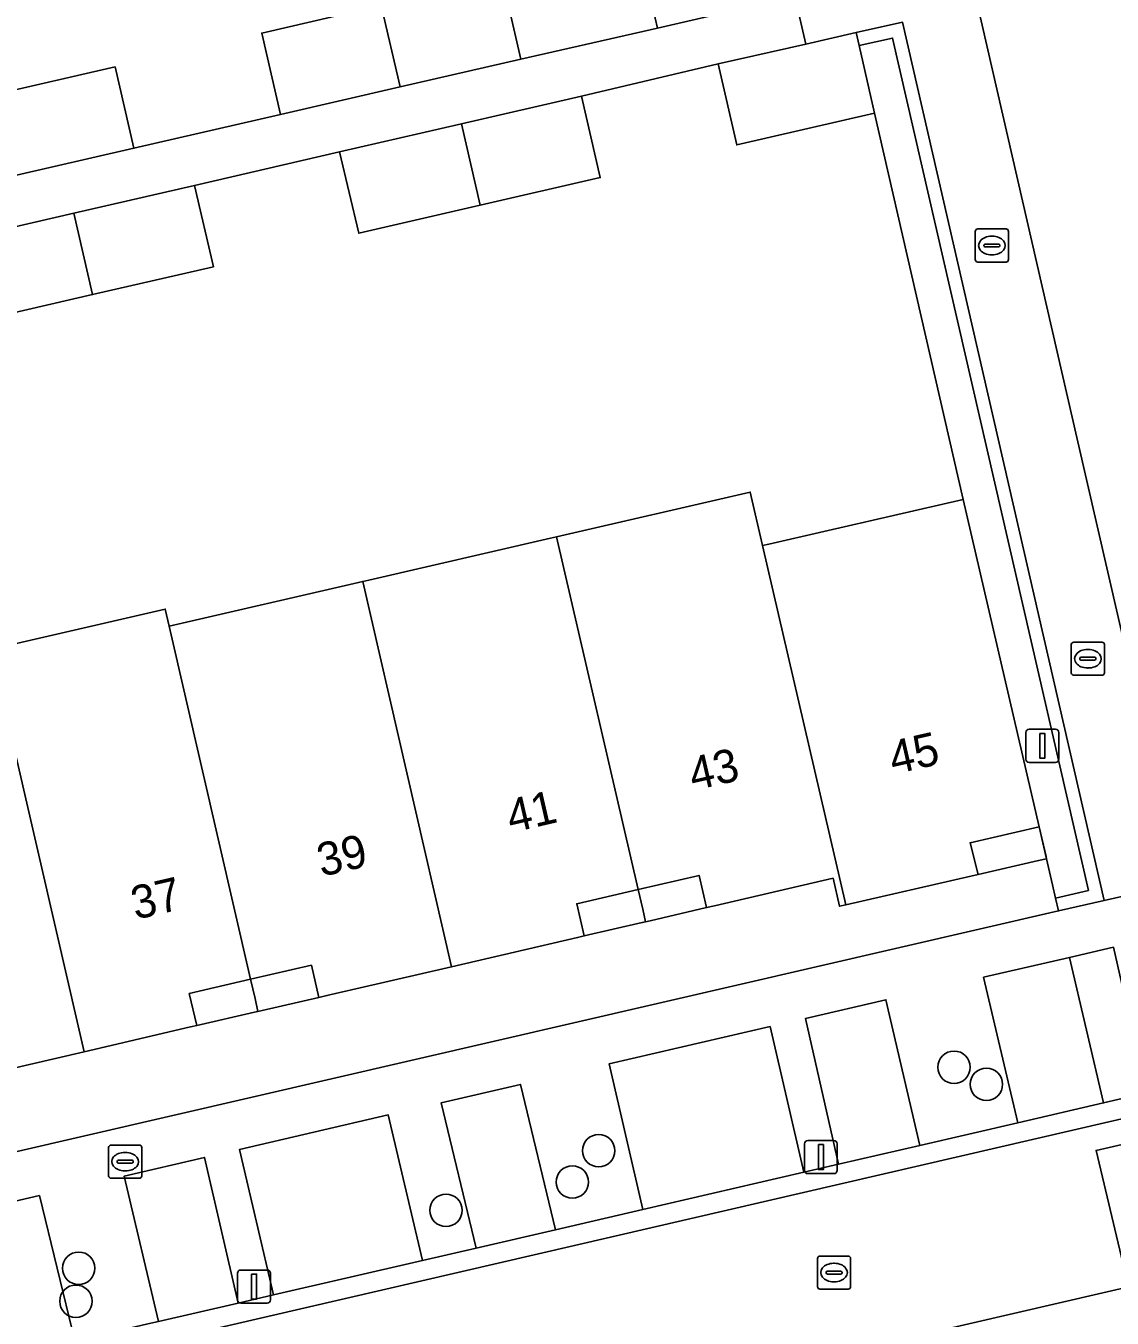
# Model space of a CAD drawing. Extents: x 156412 to 157779, y 382335 to 383768.
# Drawn here: x 156693.53 to 156726.3, y 383367.36 to 383406.35 of the extents above; entities that cross this region are included whole.
import ezdxf

# ---------------------------------------------------------------- set-up
doc = ezdxf.new("R2010")
doc.units = 0
for name, color, linetype in [('IMGEO_Boom', 7, 'Continuous'), ('IMGEO_Brandkraan', 7, 'Continuous'), ('IMGEO_Erf', 7, 'Continuous'), ('IMGEO_Groenvoorziening', 7, 'Continuous'), ('IMGEO_Kolk', 7, 'Continuous'), ('IMGEO_Lichtmast', 7, 'Continuous'), ('IMGEO_Muur', 7, 'Continuous'), ('IMGEO_Pand', 7, 'Continuous'), ('IMGEO_Pand_nummerreeks', 7, 'Continuous'), ('IMGEO_Pand_overbouw', 7, 'Continuous'), ('IMGEO_Parkeervlak_open', 7, 'Continuous'), ('IMGEO_Rijbaan_lokaal_gesloten', 7, 'Continuous'), ('IMGEO_Rijbaan_lokaal_open', 7, 'Continuous'), ('IMGEO_Rioolput', 7, 'Continuous'), ('IMGEO_Verkeerseiland_groen', 7, 'Continuous'), ('IMGEO_Voetpad_open', 7, 'Continuous')]:
    doc.layers.add(name, color=color, linetype=linetype)

msp = doc.modelspace()

# ---------------------------------------------------------------- linework, layer by layer
at = {"layer": 'IMGEO_Boom'}
for centre in [(156721.534, 383374.927), (156722.511, 383374.412), (156710.814, 383372.409), (156710.018, 383371.463), (156706.207, 383370.611), (156695.125, 383368.862), (156695.041, 383367.866)]:
    msp.add_circle(centre, 0.489, dxfattribs=at)
at = {"layer": 'IMGEO_Brandkraan'}
for p, q in [((156696.026, 383371.652), (156696.026, 383372.504)), ((156696.101, 383372.578), (156696.953, 383372.578)), ((156696.514, 383372.358), (156696.539, 383372.358)), ((156697.027, 383372.504), (156697.027, 383371.652)), ((156696.285, 383372.072), (156696.285, 383372.084)), ((156696.723, 383372.035), (156696.325, 383372.035)), ((156696.328, 383372.121), (156696.726, 383372.121)), ((156696.769, 383372.084), (156696.769, 383372.072)), ((156696.953, 383371.578), (156696.101, 383371.578)), ((156696.537, 383371.798), (156696.512, 383371.798))]:
    msp.add_line(p, q, dxfattribs=at)
for points in [[(156696.026, 383371.652), (156696.026, 383372.504)], [(156696.101, 383372.578), (156696.953, 383372.578)], [(156697.027, 383372.504), (156697.027, 383371.652)], [(156696.953, 383371.578), (156696.101, 383371.578)]]:
    msp.add_lwpolyline(points, dxfattribs=at)
for centre, radius, start, end in [((156696.103, 383372.502), 0.0765, 91.552, 178.448), ((156696.103, 383372.502), 0.0765, 91.552, 178.448), ((156696.951, 383372.502), 0.0765, 1.552, 88.448), ((156696.951, 383372.502), 0.0765, 1.552, 88.448), ((156696.325, 383372.081), 0.0403, 85.8775, 175.7526), ((156696.322, 383372.071), 0.0366, 178.938, 274.7102), ((156696.726, 383372.078), 0.043, 264.8664, 352.4533), ((156696.73, 383372.083), 0.0386, 1.7309, 96.639), ((156696.103, 383371.654), 0.0765, 181.552, 268.448), ((156696.103, 383371.654), 0.0765, 181.552, 268.448), ((156696.951, 383371.654), 0.0765, 271.552, 358.448), ((156696.951, 383371.654), 0.0765, 271.552, 358.448)]:
    msp.add_arc(centre, radius, start, end, dxfattribs=at)
for centre, major_axis, ratio, start_param, end_param in [((156696.513, 383372.078), (-0.387, 0.002), 0.722429, 4.712389, 7.853982), ((156696.538, 383372.078), (-0.39, 0.002), 0.717154, 1.570796, 4.712389)]:
    msp.add_ellipse(centre, major_axis=major_axis, ratio=ratio, start_param=start_param, end_param=end_param, dxfattribs=at)
at = {"layer": 'IMGEO_Erf'}
for points in [[(156707.897, 383407.799), (156708.463, 383405.343), (156712.586, 383406.282), (156712.026, 383408.701)], [(156722.238, 383406.983), (156725.239, 383393.93), (156728.332, 383380.474), (156800.159, 383397.035), (156799.67, 383399.178), (156799.494, 383399.95), (156799.269, 383400.938), (156797.223, 383400.452), (156797.447, 383399.478), (156797.219, 383399.425), (156793.47, 383398.561), (156793.281, 383398.517), (156793.067, 383399.34), (156790.033, 383398.652), (156789.851, 383398.611), (156789.63, 383399.587), (156787.77, 383399.156), (156785.935, 383398.731), (156786.158, 383397.756), (156785.955, 383397.71), (156782.559, 383396.934), (156780.346, 383406.624)], [(156692.549, 383404.265), (156696.223, 383405.111), (156696.789, 383402.655), (156701.213, 383403.674), (156700.647, 383406.129), (156704.255, 383406.96)], [(156692.491, 383387.541), (156697.735, 383388.75), (156697.853, 383388.238), (156703.694, 383389.584), (156703.879, 383389.627), (156709.359, 383390.892), (156709.544, 383390.935), (156715.384, 383392.281), (156715.758, 383390.666), (156715.942, 383390.708), (156717.604, 383391.091), (156721.812, 383392.06), (156719.134, 383403.714), (156714.979, 383402.757), (156714.417, 383405.198), (156710.292, 383404.225), (156710.858, 383401.77), (156707.236, 383400.935), (156703.572, 383400.091), (156702.996, 383402.543), (156698.623, 383401.535), (156699.189, 383399.081), (156695.545, 383398.241), (156692.195, 383397.469)], [(156656.476, 383363.885), (156724.689, 383379.642), (156724.599, 383380.031), (156724.508, 383380.429), (156724.326, 383381.217), (156724.102, 383382.18), (156722.02, 383381.702), (156722.262, 383380.743), (156722.045, 383380.693), (156718.266, 383379.825), (156718.081, 383379.782), (156717.884, 383380.629), (156714.305, 383379.798), (156714.067, 383379.743), (156713.841, 383380.717), (156712.001, 383380.29), (156710.15, 383379.861), (156710.376, 383378.887), (156710.175, 383378.84), (156706.375, 383377.96), (156702.611, 383377.088), (156702.372, 383377.033), (156702.147, 383378.005), (156700.312, 383377.58), (156698.462, 383377.151), (156698.687, 383376.188), (156698.493, 383376.143), (156695.289, 383375.395), (156692.112, 383374.654)]]:
    msp.add_lwpolyline(points, dxfattribs=at)
at = {"layer": 'IMGEO_Groenvoorziening'}
msp.add_lwpolyline([(156724.326, 383381.217), (156724.508, 383380.429), (156724.599, 383380.031), (156725.588, 383380.26), (156719.681, 383405.979), (156718.67, 383405.756), (156719.134, 383403.714), (156721.812, 383392.06), (156724.102, 383382.18)], close=True, dxfattribs=at)
at = {"layer": 'IMGEO_Kolk'}
for p, q in [((156722.176, 383399.295), (156722.176, 383400.147)), ((156722.251, 383400.221), (156723.103, 383400.221)), ((156722.664, 383400.001), (156722.689, 383400.001)), ((156723.177, 383400.147), (156723.177, 383399.295)), ((156722.435, 383399.715), (156722.435, 383399.727)), ((156722.873, 383399.678), (156722.475, 383399.678)), ((156722.478, 383399.764), (156722.876, 383399.764)), ((156722.919, 383399.727), (156722.919, 383399.715)), ((156723.103, 383399.221), (156722.251, 383399.221)), ((156722.687, 383399.441), (156722.662, 383399.441)), ((156725.072, 383386.827), (156725.072, 383387.679)), ((156725.147, 383387.753), (156725.999, 383387.753)), ((156725.56, 383387.533), (156725.585, 383387.533)), ((156726.073, 383387.679), (156726.073, 383386.827)), ((156725.331, 383387.247), (156725.331, 383387.259)), ((156725.769, 383387.21), (156725.371, 383387.21)), ((156725.374, 383387.296), (156725.772, 383387.296)), ((156725.815, 383387.259), (156725.815, 383387.247)), ((156725.999, 383386.753), (156725.147, 383386.753)), ((156725.583, 383386.973), (156725.558, 383386.973))]:
    msp.add_line(p, q, dxfattribs=at)
for points in [[(156722.176, 383399.295), (156722.176, 383400.147)], [(156722.251, 383400.221), (156723.103, 383400.221)], [(156723.177, 383400.147), (156723.177, 383399.295)], [(156723.103, 383399.221), (156722.251, 383399.221)], [(156725.072, 383386.827), (156725.072, 383387.679)], [(156725.147, 383387.753), (156725.999, 383387.753)], [(156726.073, 383387.679), (156726.073, 383386.827)], [(156725.999, 383386.753), (156725.147, 383386.753)]]:
    msp.add_lwpolyline(points, dxfattribs=at)
for centre, radius, start, end in [((156722.253, 383400.145), 0.0765, 91.552, 178.448), ((156722.253, 383400.145), 0.0765, 91.552, 178.448), ((156723.101, 383400.145), 0.0765, 1.552, 88.448), ((156723.101, 383400.145), 0.0765, 1.552, 88.448), ((156722.475, 383399.724), 0.0403, 85.8775, 175.7526), ((156722.472, 383399.714), 0.0366, 178.938, 274.7102), ((156722.876, 383399.721), 0.043, 264.8664, 352.4533), ((156722.88, 383399.726), 0.0386, 1.7309, 96.639), ((156722.253, 383399.297), 0.0765, 181.552, 268.448), ((156722.253, 383399.297), 0.0765, 181.552, 268.448), ((156723.101, 383399.297), 0.0765, 271.552, 358.448), ((156723.101, 383399.297), 0.0765, 271.552, 358.448), ((156725.149, 383387.677), 0.0765, 91.552, 178.448), ((156725.149, 383387.677), 0.0765, 91.552, 178.448), ((156725.997, 383387.677), 0.0765, 1.552, 88.448), ((156725.997, 383387.677), 0.0765, 1.552, 88.448), ((156725.371, 383387.256), 0.0403, 85.8775, 175.7526), ((156725.368, 383387.246), 0.0366, 178.938, 274.7102), ((156725.772, 383387.253), 0.043, 264.8664, 352.4533), ((156725.776, 383387.258), 0.0386, 1.7309, 96.639), ((156725.149, 383386.829), 0.0765, 181.552, 268.448), ((156725.149, 383386.829), 0.0765, 181.552, 268.448), ((156725.997, 383386.829), 0.0765, 271.552, 358.448), ((156725.997, 383386.829), 0.0765, 271.552, 358.448)]:
    msp.add_arc(centre, radius, start, end, dxfattribs=at)
for centre, major_axis, ratio, start_param, end_param in [((156722.663, 383399.721), (-0.387, 0.002), 0.722429, 4.712389, 7.853982), ((156722.688, 383399.721), (-0.39, 0.002), 0.717154, 1.570796, 4.712389), ((156725.559, 383387.253), (-0.387, 0.002), 0.722429, 4.712389, 7.853982), ((156725.584, 383387.253), (-0.39, 0.002), 0.717154, 1.570796, 4.712389)]:
    msp.add_ellipse(centre, major_axis=major_axis, ratio=ratio, start_param=start_param, end_param=end_param, dxfattribs=at)
at = {"layer": 'IMGEO_Lichtmast'}
for p, q in [((156723.703, 383384.224), (156723.703, 383385.024)), ((156723.703, 383385.024), (156723.703, 383384.224)), ((156723.803, 383385.124), (156724.593, 383385.124)), ((156724.593, 383385.124), (156723.803, 383385.124)), ((156724.693, 383385.024), (156724.693, 383384.224)), ((156724.693, 383384.224), (156724.693, 383385.024)), ((156724.593, 383384.124), (156723.803, 383384.124)), ((156723.803, 383384.124), (156724.593, 383384.124)), ((156717.121, 383372.716), (156717.911, 383372.716)), ((156717.911, 383372.716), (156717.121, 383372.716)), ((156717.021, 383371.816), (156717.021, 383372.616)), ((156717.021, 383372.616), (156717.021, 383371.816)), ((156718.011, 383372.616), (156718.011, 383371.816)), ((156718.011, 383371.816), (156718.011, 383372.616)), ((156717.911, 383371.716), (156717.121, 383371.716)), ((156717.121, 383371.716), (156717.911, 383371.716)), ((156700.02, 383368.809), (156700.81, 383368.809)), ((156700.81, 383368.809), (156700.02, 383368.809)), ((156699.92, 383367.909), (156699.92, 383368.709)), ((156699.92, 383368.709), (156699.92, 383367.909)), ((156700.91, 383368.709), (156700.91, 383367.909)), ((156700.91, 383367.909), (156700.91, 383368.709)), ((156700.81, 383367.809), (156700.02, 383367.809)), ((156700.02, 383367.809), (156700.81, 383367.809))]:
    msp.add_line(p, q, dxfattribs=at)
for points in [[(156724.123, 383384.999), (156724.273, 383384.999), (156724.273, 383384.249), (156724.123, 383384.249), (156724.123, 383384.999)], [(156717.441, 383372.591), (156717.591, 383372.591), (156717.591, 383371.841), (156717.441, 383371.841), (156717.441, 383372.591)], [(156700.34, 383368.684), (156700.49, 383368.684), (156700.49, 383367.934), (156700.34, 383367.934), (156700.34, 383368.684)]]:
    msp.add_lwpolyline(points, dxfattribs=at)
for centre, start, end in [((156723.803, 383385.024), 90, 180), ((156723.803, 383385.024), 90, 180), ((156724.593, 383385.024), 0, 90), ((156724.593, 383385.024), 360, 90), ((156723.803, 383384.224), 180, 270), ((156723.803, 383384.224), 180, 270), ((156724.593, 383384.224), 270, 0), ((156724.593, 383384.224), 270, 0), ((156717.121, 383372.616), 90, 180), ((156717.121, 383372.616), 90, 180), ((156717.911, 383372.616), 0, 90), ((156717.911, 383372.616), 360, 90), ((156717.121, 383371.816), 180, 270), ((156717.121, 383371.816), 180, 270), ((156717.911, 383371.816), 270, 0), ((156717.911, 383371.816), 270, 0), ((156700.02, 383368.709), 90, 180), ((156700.02, 383368.709), 90, 180), ((156700.81, 383368.709), 0, 90), ((156700.81, 383368.709), 360, 90), ((156700.02, 383367.909), 180, 270), ((156700.02, 383367.909), 180, 270), ((156700.81, 383367.909), 270, 0), ((156700.81, 383367.909), 270, 0)]:
    msp.add_arc(centre, 0.1, start, end, dxfattribs=at)
at = {"layer": 'IMGEO_Muur'}
msp.add_lwpolyline([(156722.238, 383406.983), (156725.239, 383393.93)], dxfattribs=at)
msp.add_lwpolyline([(156719.982, 383406.455), (156718.581, 383406.146), (156718.67, 383405.756), (156719.681, 383405.979), (156725.588, 383380.26), (156724.599, 383380.031), (156724.689, 383379.642), (156726.067, 383379.96)], close=True, dxfattribs=at)
at = {"layer": 'IMGEO_Pand'}
for points in [[(156716.733, 383407.243), (156716.643, 383407.633), (156716.173, 383409.661), (156712.026, 383408.701), (156712.586, 383406.282)], [(156704.255, 383406.96), (156704.823, 383404.505), (156708.463, 383405.343), (156707.897, 383407.799)], [(156704.255, 383406.96), (156700.647, 383406.129), (156701.213, 383403.674), (156704.823, 383404.505)], [(156717.061, 383405.8), (156714.417, 383405.198), (156714.979, 383402.757), (156719.134, 383403.714), (156718.67, 383405.756), (156718.581, 383406.146)], [(156693.115, 383401.809), (156696.789, 383402.655), (156696.223, 383405.111), (156692.549, 383404.265)], [(156706.669, 383403.39), (156707.236, 383400.935), (156710.858, 383401.77), (156710.292, 383404.225)], [(156706.669, 383403.39), (156702.996, 383402.543), (156703.572, 383400.091), (156707.236, 383400.935)], [(156694.979, 383400.695), (156695.545, 383398.241), (156699.189, 383399.081), (156698.623, 383401.535)], [(156694.979, 383400.695), (156691.629, 383399.923), (156692.195, 383397.469), (156695.545, 383398.241)], [(156715.758, 383390.666), (156715.384, 383392.281), (156709.544, 383390.935), (156712.001, 383380.29), (156713.841, 383380.717), (156714.067, 383379.743), (156714.305, 383379.798), (156717.884, 383380.629), (156718.081, 383379.782), (156718.266, 383379.825)], [(156721.812, 383392.06), (156717.604, 383391.091), (156715.942, 383390.708), (156715.758, 383390.666), (156718.266, 383379.825), (156722.045, 383380.693), (156722.262, 383380.743), (156722.02, 383381.702), (156724.102, 383382.18)], [(156709.544, 383390.935), (156709.359, 383390.892), (156703.879, 383389.627), (156703.694, 383389.584), (156706.375, 383377.96), (156710.175, 383378.84), (156710.376, 383378.887), (156710.15, 383379.861), (156712.001, 383380.29)], [(156706.375, 383377.96), (156703.694, 383389.584), (156697.853, 383388.238), (156700.312, 383377.58), (156702.147, 383378.005), (156702.372, 383377.033), (156702.611, 383377.088)], [(156695.289, 383375.395), (156698.493, 383376.143), (156698.687, 383376.188), (156698.462, 383377.151), (156700.312, 383377.58), (156697.853, 383388.238), (156697.735, 383388.75), (156692.491, 383387.541), (156693.058, 383385.081)], [(156687.223, 383386.326), (156689.812, 383375.149), (156691.643, 383375.578), (156691.872, 383374.598), (156692.112, 383374.654), (156695.289, 383375.395), (156693.058, 383385.081), (156692.491, 383387.541)]]:
    msp.add_lwpolyline(points, close=True, dxfattribs=at)
at = {"layer": 'IMGEO_Pand_overbouw'}
for points in [[(156722.262, 383380.743), (156724.083, 383381.161), (156724.326, 383381.217), (156724.31, 383381.289), (156724.102, 383382.18), (156722.02, 383381.702)], [(156714.067, 383379.743), (156713.841, 383380.717), (156712.001, 383380.29), (156712.14, 383379.692), (156712.227, 383379.316), (156712.366, 383379.348)], [(156712.001, 383380.29), (156710.15, 383379.861), (156710.376, 383378.887), (156712.129, 383379.293), (156712.227, 383379.316), (156712.14, 383379.692)], [(156702.372, 383377.033), (156702.147, 383378.005), (156700.312, 383377.58), (156700.444, 383377.006), (156700.534, 383376.612), (156700.662, 383376.641)], [(156698.687, 383376.188), (156700.424, 383376.586), (156700.534, 383376.612), (156700.444, 383377.006), (156700.312, 383377.58), (156698.462, 383377.151)]]:
    msp.add_lwpolyline(points, close=True, dxfattribs=at)
at = {"layer": 'IMGEO_Parkeervlak_open'}
for points in [[(156725.019, 383378.243), (156722.427, 383377.643), (156723.455, 383373.253), (156726.044, 383373.852)], [(156719.48, 383376.962), (156717.056, 383376.401), (156718.05, 383372.003), (156720.503, 383372.57)], [(156715.985, 383376.153), (156711.131, 383375.03), (156712.142, 383370.636), (156717.001, 383371.76)], [(156708.452, 383374.41), (156706.064, 383373.857), (156707.116, 383369.473), (156709.506, 383370.026)], [(156704.463, 383373.487), (156699.979, 383372.45), (156701.001, 383368.058), (156705.494, 383369.098)], [(156698.916, 383372.204), (156696.497, 383371.644), (156697.528, 383367.255), (156699.936, 383367.812)], [(156693.941, 383371.053), (156688.885, 383369.883), (156689.898, 383365.496), (156691.262, 383365.81), (156695.006, 383366.673)]]:
    msp.add_lwpolyline(points, close=True, dxfattribs=at)
at = {"layer": 'IMGEO_Rijbaan_lokaal_gesloten'}
msp.add_lwpolyline([(156801.58, 383390.671), (156729.736, 383374.103), (156727.422, 383373.564), (156697.352, 383366.606), (156691.395, 383365.232), (156692.518, 383360.371), (156698.774, 383361.816), (156758.28, 383375.58), (156802.731, 383385.9)], dxfattribs=at)
msp.add_lwpolyline([(156729.052, 383369.583), (156726.627, 383369.021), (156725.821, 383372.415), (156728.266, 383372.98)], close=True, dxfattribs=at)
at = {"layer": 'IMGEO_Rijbaan_lokaal_open'}
msp.add_lwpolyline([(156750.013, 383379.385), (156742.481, 383377.647), (156741.141, 383377.338), (156732.908, 383375.438), (156729.674, 383374.692), (156727.34, 383374.152), (156726.044, 383373.852), (156723.455, 383373.253), (156720.503, 383372.57), (156718.05, 383372.003), (156717.001, 383371.76), (156712.142, 383370.636), (156709.506, 383370.026), (156707.116, 383369.473), (156705.494, 383369.098), (156701.001, 383368.058), (156699.936, 383367.812), (156697.528, 383367.255), (156697.296, 383367.201), (156695.006, 383366.673), (156691.262, 383365.81), (156691.395, 383365.232), (156697.352, 383366.606), (156727.422, 383373.564)], dxfattribs=at)
msp.add_lwpolyline([(156726.627, 383369.021), (156729.052, 383369.583), (156728.266, 383372.98), (156725.821, 383372.415)], close=True, dxfattribs=at)
at = {"layer": 'IMGEO_Rioolput'}
for p, q in [((156717.414, 383368.305), (156717.414, 383369.157)), ((156717.489, 383369.231), (156718.341, 383369.231)), ((156718.415, 383369.157), (156718.415, 383368.305)), ((156717.716, 383368.774), (156718.114, 383368.774)), ((156717.902, 383369.011), (156717.927, 383369.011)), ((156717.673, 383368.725), (156717.673, 383368.737)), ((156718.111, 383368.688), (156717.713, 383368.688)), ((156717.925, 383368.451), (156717.9, 383368.451)), ((156718.157, 383368.737), (156718.157, 383368.725)), ((156718.341, 383368.231), (156717.489, 383368.231))]:
    msp.add_line(p, q, dxfattribs=at)
for points in [[(156717.414, 383368.305), (156717.414, 383369.157)], [(156717.489, 383369.231), (156718.341, 383369.231)], [(156718.415, 383369.157), (156718.415, 383368.305)], [(156718.341, 383368.231), (156717.489, 383368.231)]]:
    msp.add_lwpolyline(points, dxfattribs=at)
for centre, radius, start, end in [((156717.491, 383369.155), 0.0765, 91.552, 178.448), ((156717.491, 383369.155), 0.0765, 91.552, 178.448), ((156718.339, 383369.155), 0.0765, 1.552, 88.448), ((156718.339, 383369.155), 0.0765, 1.552, 88.448), ((156717.713, 383368.734), 0.0403, 85.8775, 175.7526), ((156718.118, 383368.736), 0.0386, 1.7309, 96.639), ((156717.71, 383368.724), 0.0366, 178.938, 274.7102), ((156718.114, 383368.731), 0.043, 264.8664, 352.4533), ((156717.491, 383368.307), 0.0765, 181.552, 268.448), ((156717.491, 383368.307), 0.0765, 181.552, 268.448), ((156718.339, 383368.307), 0.0765, 271.552, 358.448), ((156718.339, 383368.307), 0.0765, 271.552, 358.448)]:
    msp.add_arc(centre, radius, start, end, dxfattribs=at)
for centre, major_axis, ratio, start_param, end_param in [((156717.901, 383368.731), (-0.387, 0.002), 0.722429, 4.712389, 7.853982), ((156717.926, 383368.731), (-0.39, 0.002), 0.717154, 1.570796, 4.712389)]:
    msp.add_ellipse(centre, major_axis=major_axis, ratio=ratio, start_param=start_param, end_param=end_param, dxfattribs=at)
at = {"layer": 'IMGEO_Verkeerseiland_groen'}
msp.add_lwpolyline([(156726.342, 383378.549), (156725.019, 383378.243), (156726.044, 383373.852), (156727.34, 383374.152)], close=True, dxfattribs=at)
at = {"layer": 'IMGEO_Voetpad_open'}
for points in [[(156725.239, 383393.93), (156722.238, 383406.983), (156721.901, 383408.448), (156721.332, 383410.914), (156720.167, 383415.962), (156719.512, 383418.8), (156716.894, 383430.147), (156715.522, 383436.085), (156711.687, 383435.176), (156718.129, 383407.543), (156716.733, 383407.243), (156717.061, 383405.8), (156718.581, 383406.146), (156719.982, 383406.455), (156726.067, 383379.96), (156728.332, 383380.474)], [(156702.996, 383402.543), (156706.669, 383403.39), (156710.292, 383404.225), (156714.417, 383405.198), (156717.061, 383405.8), (156716.733, 383407.243), (156712.586, 383406.282), (156708.463, 383405.343), (156704.823, 383404.505), (156701.213, 383403.674), (156696.789, 383402.655), (156693.115, 383401.809), (156690.913, 383401.302), (156689.546, 383400.987), (156689.884, 383399.521), (156691.629, 383399.923), (156694.979, 383400.695), (156698.623, 383401.535)], [(156803.188, 383383.914), (156802.731, 383385.9), (156758.28, 383375.58), (156698.774, 383361.816), (156692.518, 383360.371), (156674.693, 383356.254), (156656.141, 383351.999), (156630.503, 383346.082), (156583.446, 383335.24), (156583.967, 383333.256), (156629.258, 383343.726), (156655.27, 383349.748), (156656.638, 383350.08), (156659.149, 383350.609), (156692.77, 383358.399), (156695.561, 383359.039), (156703.149, 383360.862), (156727.164, 383366.322), (156729.693, 383366.895), (156731.059, 383367.213), (156758.727, 383373.657)]]:
    msp.add_lwpolyline(points, close=True, dxfattribs=at)
for points in [[(156800.159, 383397.035), (156728.332, 383380.474), (156726.067, 383379.96), (156724.689, 383379.642), (156656.476, 383363.885), (156655.115, 383363.56), (156652.776, 383362.999), (156626.865, 383357.03), (156598.648, 383350.499)], [(156697.528, 383367.255), (156696.497, 383371.644), (156698.916, 383372.204), (156699.936, 383367.812), (156701.001, 383368.058), (156699.979, 383372.45), (156704.463, 383373.487), (156705.494, 383369.098), (156707.116, 383369.473), (156706.064, 383373.857), (156708.452, 383374.41), (156709.506, 383370.026), (156712.142, 383370.636), (156711.131, 383375.03), (156715.985, 383376.153), (156717.001, 383371.76), (156718.05, 383372.003), (156717.056, 383376.401), (156719.48, 383376.962), (156720.503, 383372.57), (156723.455, 383373.253), (156722.427, 383377.643), (156725.019, 383378.243), (156726.342, 383378.549)], [(156688.885, 383369.883), (156693.941, 383371.053), (156695.006, 383366.673)]]:
    msp.add_lwpolyline(points, dxfattribs=at)

# ---------------------------------------------------------------- texts
at = {"layer": 'IMGEO_Pand_nummerreeks'}
for s, rotation, p in [('45', 12.9317, (156719.704, 383383.755)), ('43', 13.0233, (156713.666, 383383.266)), ('41', 13.0233, (156708.167, 383381.994)), ('39', 13.0232, (156702.447, 383380.671)), ('37', 13.0232, (156696.837, 383379.374))]:
    msp.add_text(s, height=1, rotation=rotation, dxfattribs=at).set_placement(p)

doc.saveas('drawing.dxf')
